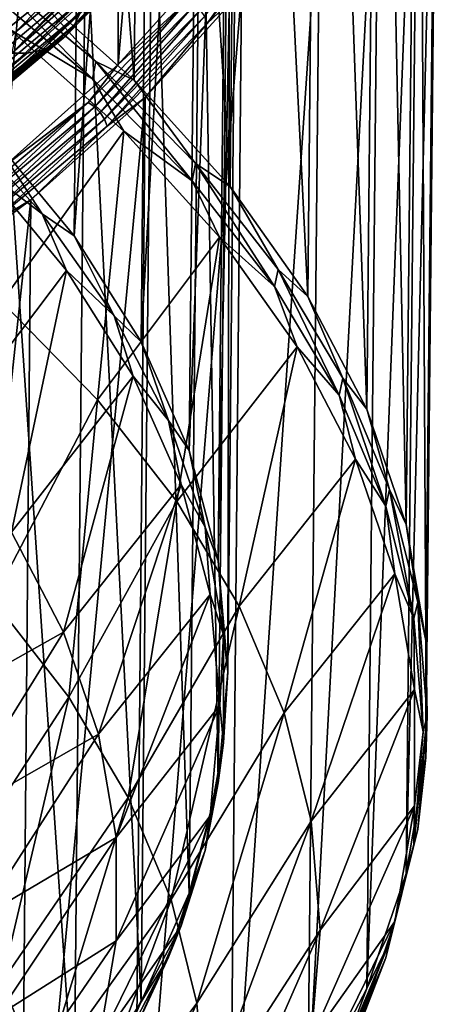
# Model space of a CAD drawing. Header units: metres. Extents: x -109 to 109, y -78 to 121.
# Tile 591 of 656: x 23.3 to 27.47, y -57.05 to -47.25. Entities that reach past the tile are written whole.
import ezdxf

# ---------------------------------------------------------------- set-up
doc = ezdxf.new("R2010")
doc.units = ezdxf.units.M
doc.layers.add('solid_508554_SW0001', color=7, linetype='CONTINUOUS')

msp = doc.modelspace()

# ---------------------------------------------------------------- linework, layer by layer
at = {"layer": 'solid_508554_SW0001'}
for points in [[(23.15844, -34.438587, 36.350616), (24.284567, -35.446377, 34.605072), (23.158434, -48.699852, 11.64938)], [(23.414797, -34.622757, 36.636864), (23.310324, -46.832047, 43.61158), (24.443541, -47.846325, 41.854797)], [(24.553099, -35.641582, 34.872204), (23.414797, -34.622757, 36.636864), (24.443541, -47.846325, 41.854797)], [(24.284567, -35.446377, 34.605072), (24.284563, -47.692062, 13.394922), (23.158434, -48.699852, 11.64938)], [(24.284567, -35.446377, 34.605072), (25.235685, -36.498295, 32.7831), (24.284563, -47.692062, 13.394922)], [(24.553099, -35.641582, 34.872204), (24.443541, -47.846325, 41.854797), (25.400642, -48.904999, 40.021122)], [(25.514496, -36.705006, 33.0303), (24.553099, -35.641582, 34.872204), (25.400642, -48.904999, 40.021122)], [(22.999722, -48.374943, 40.313377), (23.108494, -36.438923, 33.480701), (23.959721, -37.466442, 31.700979)], [(25.235685, -36.498295, 32.7831), (25.235682, -46.640148, 15.216894), (24.284563, -47.692062, 13.394922)], [(25.514496, -36.705006, 33.0303), (25.400642, -48.904999, 40.021122), (26.174732, -50.000446, 38.123753)], [(26.292059, -37.805367, 31.124424), (25.514496, -36.705006, 33.0303), (26.174732, -50.000446, 38.123753)], [(23.846941, -49.397625, 38.542038), (22.999722, -48.374943, 40.313377), (23.959721, -37.466442, 31.700979)], [(23.846941, -49.397625, 38.542038), (23.959721, -37.466442, 31.700979), (24.628601, -38.527149, 29.863783)], [(26.292059, -37.805367, 31.124424), (26.174732, -50.000446, 38.123753), (26.760237, -51.124771, 36.176361)], [(26.880186, -38.934731, 29.168304), (26.292059, -37.805367, 31.124424), (26.760237, -51.124771, 36.176361)], [(24.512671, -50.453339, 36.713486), (23.846941, -49.397625, 38.542038), (24.628601, -38.527149, 29.863783)], [(24.512671, -50.453339, 36.713486), (24.628601, -38.527149, 29.863783), (25.110041, -39.612968, 27.983089)], [(26.880186, -38.934731, 29.168304), (26.760237, -51.124771, 36.176361), (27.152929, -52.269871, 34.192993)], [(27.274643, -40.084965, 27.176039), (26.880186, -38.934731, 29.168304), (27.152929, -52.269871, 34.192993)], [(21.853373, -39.448238, 8.206542), (23.749224, -46.874672, 11.743577), (22.538538, -47.857815, 10.040728)], [(24.991844, -51.534046, 34.841648), (24.512671, -50.453339, 36.713486), (25.110041, -39.612968, 27.983089)], [(24.991844, -51.534046, 34.841648), (25.110041, -39.612968, 27.983089), (25.400379, -40.715637, 26.073214)], [(27.274643, -40.084965, 27.176039), (27.152929, -52.269871, 34.192993), (27.349985, -53.427494, 32.187927)], [(27.472584, -41.247784, 25.16198), (27.274643, -40.084965, 27.176039), (27.349985, -53.427494, 32.187927)], [(25.280813, -52.631519, 32.940769), (24.991844, -51.534046, 34.841648), (25.400379, -40.715637, 26.073214)], [(25.280813, -52.631519, 32.940769), (25.400379, -40.715637, 26.073214), (25.497404, -41.826759, 24.148691)], [(27.472584, -41.247784, 25.16198), (27.349985, -53.427494, 32.187927), (27.349985, -54.58931, 30.175604)], [(27.472584, -42.414806, 23.140638), (27.472584, -41.247784, 25.16198), (27.349985, -54.58931, 30.175604)], [(25.377382, -53.737408, 31.025311), (25.280813, -52.631519, 32.940769), (25.497404, -41.826759, 24.148691)], [(25.377382, -53.737408, 31.025311), (25.497404, -41.826759, 24.148691), (25.400379, -42.937881, 22.224169)], [(27.472584, -42.414806, 23.140638), (27.349985, -54.58931, 30.175604), (27.152929, -55.746937, 28.170538)], [(27.274643, -43.577621, 21.126579), (27.472584, -42.414806, 23.140638), (27.152929, -55.746937, 28.170538)], [(25.280813, -54.843304, 29.109848), (25.400379, -42.937881, 22.224169), (25.110041, -44.04055, 20.314293)], [(25.280813, -54.843304, 29.109848), (25.377382, -53.737408, 31.025311), (25.400379, -42.937881, 22.224169)], [(27.274643, -43.577621, 21.126579), (27.152929, -55.746937, 28.170538), (26.760235, -56.892033, 26.18717)], [(26.880186, -44.727859, 19.134314), (27.274643, -43.577621, 21.126579), (26.760235, -56.892033, 26.18717)], [(24.991844, -55.940777, 27.208967), (25.110041, -44.04055, 20.314293), (24.628601, -45.126369, 18.433599)], [(24.991844, -55.940777, 27.208967), (25.280813, -54.843304, 29.109848), (25.110041, -44.04055, 20.314293)], [(26.880186, -44.727859, 19.134314), (26.760235, -56.892033, 26.18717), (26.174732, -58.016361, 24.23978)], [(26.292059, -45.857224, 17.178194), (26.880186, -44.727859, 19.134314), (26.174732, -58.016361, 24.23978)], [(24.512671, -57.021481, 25.337132), (24.628601, -45.126369, 18.433599), (23.959721, -46.187077, 16.596401)], [(24.512671, -57.021481, 25.337132), (24.991844, -55.940777, 27.208967), (24.628601, -45.126369, 18.433599)], [(26.292059, -45.857224, 17.178194), (26.174732, -58.016361, 24.23978), (25.40064, -59.111809, 22.342409)], [(25.514496, -46.957581, 15.272318), (26.292059, -45.857224, 17.178194), (25.40064, -59.111809, 22.342409)], [(24.895449, -46.163647, 14.043082), (24.831726, -46.293983, 14.15061), (23.847441, -47.300678, 12.406968)], [(23.90864, -47.17292, 12.294965), (24.895449, -46.163647, 14.043082), (23.847441, -47.300678, 12.406968)], [(25.145311, -47.215252, 14.523674), (25.970257, -46.158176, 16.354586), (25.172506, -47.284454, 14.549851)], [(25.970257, -46.158176, 16.354586), (25.998346, -46.226231, 16.382744), (25.172506, -47.284454, 14.549851)], [(23.846941, -58.077194, 23.508581), (23.959721, -46.187077, 16.596401), (23.108494, -47.2146, 14.816682)], [(23.846941, -58.077194, 23.508581), (24.512671, -57.021481, 25.337132), (23.959721, -46.187077, 16.596401)], [(25.172506, -47.284454, 14.549851), (25.998346, -46.226231, 16.382744), (25.514496, -46.957581, 15.272318)], [(24.831726, -46.293983, 14.15061), (24.741594, -46.405342, 14.260554), (23.760883, -47.408382, 12.52324)], [(23.847441, -47.300678, 12.406968), (24.831726, -46.293983, 14.15061), (23.760883, -47.408382, 12.52324)], [(22.834772, -47.413136, 14.079861), (23.728884, -46.424133, 15.792859), (23.225332, -47.030678, 14.647583)], [(23.691063, -46.467461, 15.835422), (23.728884, -46.424133, 15.792859), (22.834772, -47.413136, 14.079861)], [(24.741594, -46.405342, 14.260554), (24.627995, -46.494087, 14.369328), (23.651787, -47.492519, 12.63999)], [(23.760883, -47.408382, 12.52324), (24.741594, -46.405342, 14.260554), (23.651787, -47.492519, 12.63999)], [(22.775448, -47.506935, 14.168555), (23.108494, -47.2146, 14.816682), (23.667236, -46.520508, 15.877104)], [(22.775448, -47.506935, 14.168555), (23.667236, -46.520508, 15.877104), (22.798376, -47.454884, 14.125154)], [(22.798376, -47.454884, 14.125154), (23.691063, -46.467461, 15.835422), (22.834772, -47.413136, 14.079861)], [(23.667236, -46.520508, 15.877104), (23.691063, -46.467461, 15.835422), (22.798376, -47.454884, 14.125154)], [(24.494633, -46.55732, 14.473384), (24.345858, -46.592983, 14.569328), (23.380833, -47.579979, 12.859803)], [(23.52371, -47.550346, 12.75341), (24.494633, -46.55732, 14.473384), (23.380833, -47.579979, 12.859803)], [(24.627995, -46.494087, 14.369328), (24.494633, -46.55732, 14.473384), (23.52371, -47.550346, 12.75341)], [(23.651787, -47.492519, 12.63999), (24.627995, -46.494087, 14.369328), (23.52371, -47.550346, 12.75341)], [(24.345858, -46.592983, 14.569328), (24.18652, -46.599915, 14.654035), (23.22781, -47.580448, 12.955697)], [(23.380833, -47.579979, 12.859803), (24.345858, -46.592983, 14.569328), (23.22781, -47.580448, 12.955697)], [(23.22781, -47.580448, 12.955697), (24.18652, -46.599915, 14.654035), (23.265968, -47.367031, 13.357895)], [(24.18652, -46.599915, 14.654035), (23.772333, -46.853786, 14.24686), (23.265968, -47.367031, 13.357895)], [(24.977839, -47.056248, 14.516696), (24.284563, -47.692062, 13.394922), (25.235682, -46.640148, 15.216894)], [(23.206274, -46.713779, 14.489357), (22.175379, -47.704967, 12.772572), (23.772333, -46.853786, 14.24686)], [(22.905525, -46.691242, 44.237209), (22.873573, -46.864429, 44.313095), (24.029518, -47.834393, 42.633072)], [(24.063084, -47.662563, 42.55484), (23.310324, -46.832047, 43.61158), (22.905525, -46.691242, 44.237209)], [(24.063084, -47.662563, 42.55484), (22.905525, -46.691242, 44.237209), (24.029518, -47.834393, 42.633072)], [(24.063084, -47.662563, 42.55484), (24.443541, -47.846325, 41.854797), (23.310324, -46.832047, 43.61158)], [(22.175379, -47.704967, 12.772572), (23.265968, -47.367031, 13.357895), (23.772333, -46.853786, 14.24686)], [(22.795845, -47.841095, 10.423804), (22.538538, -47.857815, 10.040728), (23.749224, -46.874672, 11.743577)], [(23.947863, -46.874432, 12.098121), (23.94248, -47.029278, 12.190885), (22.790722, -47.995728, 10.516944)], [(22.795845, -47.841095, 10.423804), (23.947863, -46.874432, 12.098121), (22.790722, -47.995728, 10.516944)], [(22.795845, -47.841095, 10.423804), (23.749224, -46.874672, 11.743577), (23.947863, -46.874432, 12.098121)], [(24.029518, -47.834393, 42.633072), (22.873573, -46.864429, 44.313095), (23.213421, -47.346981, 43.839981)], [(23.94248, -47.029278, 12.190885), (23.90864, -47.17292, 12.294965), (22.758509, -48.138004, 10.623391)], [(22.790722, -47.995728, 10.516944), (23.94248, -47.029278, 12.190885), (22.758509, -48.138004, 10.623391)], [(25.514496, -46.957581, 15.272318), (25.40064, -59.111809, 22.342409), (24.443541, -60.170483, 20.508732)], [(24.553099, -48.021004, 13.430415), (25.514496, -46.957581, 15.272318), (24.443541, -60.170483, 20.508732)], [(25.172506, -47.284454, 14.549851), (25.514496, -46.957581, 15.272318), (24.553099, -48.021004, 13.430415)], [(23.987762, -48.068863, 12.762794), (24.284563, -47.692062, 13.394922), (24.977839, -47.056248, 14.516696)], [(23.987762, -48.068863, 12.762794), (24.977839, -47.056248, 14.516696), (24.051779, -48.112389, 12.74792)], [(24.977839, -47.056248, 14.516696), (25.044497, -47.097069, 14.506503), (24.051779, -48.112389, 12.74792)], [(24.051779, -48.112389, 12.74792), (25.044497, -47.097069, 14.506503), (24.106653, -48.168957, 12.746288)], [(25.044497, -47.097069, 14.506503), (25.101635, -47.151321, 14.508884), (24.106653, -48.168957, 12.746288)], [(23.90864, -47.17292, 12.294965), (23.847441, -47.300678, 12.406968), (22.700254, -48.26329, 10.739673)], [(22.758509, -48.138004, 10.623391), (23.90864, -47.17292, 12.294965), (22.700254, -48.26329, 10.739673)], [(22.999723, -59.09988, 21.737242), (23.846941, -58.077194, 23.508581), (23.108494, -47.2146, 14.816682)], [(24.106653, -48.168957, 12.746288), (25.101635, -47.151321, 14.508884), (24.148596, -48.234657, 12.758012)], [(25.101635, -47.151321, 14.508884), (25.145311, -47.215252, 14.523674), (24.148596, -48.234657, 12.758012)], [(24.148596, -48.234657, 12.758012), (25.145311, -47.215252, 14.523674), (24.174715, -48.304962, 12.78228)], [(25.145311, -47.215252, 14.523674), (25.172506, -47.284454, 14.549851), (24.174715, -48.304962, 12.78228)], [(23.847441, -47.300678, 12.406968), (23.760883, -47.408382, 12.52324), (22.617861, -48.3675, 10.861997)], [(22.700254, -48.26329, 10.739673), (23.847441, -47.300678, 12.406968), (22.617861, -48.3675, 10.861997)], [(24.174715, -48.304962, 12.78228), (25.172506, -47.284454, 14.549851), (24.553099, -48.021004, 13.430415)], [(23.760883, -47.408382, 12.52324), (23.651787, -47.492519, 12.63999), (22.514013, -48.447235, 10.986374)], [(22.617861, -48.3675, 10.861997), (23.760883, -47.408382, 12.52324), (22.514013, -48.447235, 10.986374)], [(23.125708, -50.053715, 43.349609), (24.341928, -48.357044, 42.090504), (23.213421, -47.346981, 43.839981)], [(24.029518, -47.834393, 42.633072), (23.213421, -47.346981, 43.839981), (24.341928, -48.357044, 42.090504)], [(23.651787, -47.492519, 12.63999), (23.52371, -47.550346, 12.75341), (22.392097, -48.499893, 11.108748)], [(22.514013, -48.447235, 10.986374), (23.651787, -47.492519, 12.63999), (22.392097, -48.499893, 11.108748)], [(23.380833, -47.579979, 12.859803), (23.22781, -47.580448, 12.955697), (22.110432, -48.518051, 11.331723)], [(22.256092, -48.523758, 11.22513), (23.380833, -47.579979, 12.859803), (22.110432, -48.518051, 11.331723)], [(23.52371, -47.550346, 12.75341), (23.380833, -47.579979, 12.859803), (22.256092, -48.523758, 11.22513)], [(22.392097, -48.499893, 11.108748), (23.52371, -47.550346, 12.75341), (22.256092, -48.523758, 11.22513)], [(23.987762, -48.068863, 12.762794), (23.158434, -48.699852, 11.64938), (24.284563, -47.692062, 13.394922)], [(24.063084, -47.662563, 42.55484), (24.029518, -47.834393, 42.633072), (25.021318, -48.848774, 40.876114)], [(25.056269, -48.678356, 40.795429), (24.443541, -47.846325, 41.854797), (24.063084, -47.662563, 42.55484)], [(25.056269, -48.678356, 40.795429), (24.063084, -47.662563, 42.55484), (25.021318, -48.848774, 40.876114)], [(25.021318, -48.848774, 40.876114), (24.029518, -47.834393, 42.633072), (24.341928, -48.357044, 42.090504)], [(25.056269, -48.678356, 40.795429), (25.400642, -48.904999, 40.021122), (24.443541, -47.846325, 41.854797)], [(24.553099, -48.021004, 13.430415), (24.443541, -60.170483, 20.508732), (23.310324, -61.184761, 18.751951)], [(23.414797, -49.039833, 11.665755), (24.553099, -48.021004, 13.430415), (23.310324, -61.184761, 18.751951)], [(24.174715, -48.304962, 12.78228), (24.553099, -48.021004, 13.430415), (23.414797, -49.039833, 11.665755)], [(22.833826, -49.03714, 11.085688), (23.158434, -48.699852, 11.64938), (23.987762, -48.068863, 12.762794)], [(22.833826, -49.03714, 11.085688), (23.987762, -48.068863, 12.762794), (22.894762, -49.083252, 11.066339)], [(23.987762, -48.068863, 12.762794), (24.051779, -48.112389, 12.74792), (22.894762, -49.083252, 11.066339)], [(22.894762, -49.083252, 11.066339), (24.051779, -48.112389, 12.74792), (22.946997, -49.142033, 11.06087)], [(24.051779, -48.112389, 12.74792), (24.106653, -48.168957, 12.746288), (22.946997, -49.142033, 11.06087)], [(22.641304, -48.199112, 41.009258), (23.527842, -49.179733, 39.310776), (22.927164, -48.723911, 40.475788)], [(22.641304, -48.199112, 41.009258), (22.999722, -48.374943, 40.313377), (23.527842, -49.179733, 39.310776)], [(22.946997, -49.142033, 11.06087), (24.106653, -48.168957, 12.746288), (22.986923, -49.209427, 11.069661)], [(24.106653, -48.168957, 12.746288), (24.148596, -48.234657, 12.758012), (22.986923, -49.209427, 11.069661)], [(22.986923, -49.209427, 11.069661), (24.148596, -48.234657, 12.758012), (23.011786, -49.280785, 11.092103)], [(24.148596, -48.234657, 12.758012), (24.174715, -48.304962, 12.78228), (23.011786, -49.280785, 11.092103)], [(23.011786, -49.280785, 11.092103), (24.174715, -48.304962, 12.78228), (23.414797, -49.039833, 11.665755)], [(23.527842, -49.179733, 39.310776), (22.999722, -48.374943, 40.313377), (23.846941, -49.397625, 38.542038)], [(23.125708, -50.053715, 43.349609), (24.080202, -51.029938, 41.658737), (24.341928, -48.357044, 42.090504)], [(24.080202, -51.029938, 41.658737), (25.29505, -49.411316, 40.26445), (24.341928, -48.357044, 42.090504)], [(25.021318, -48.848774, 40.876114), (24.341928, -48.357044, 42.090504), (25.29505, -49.411316, 40.26445)], [(25.056269, -48.678356, 40.795429), (25.021318, -48.848774, 40.876114), (25.842196, -49.900639, 39.05423)], [(25.878294, -49.731693, 38.971001), (25.400642, -48.904999, 40.021122), (25.056269, -48.678356, 40.795429)], [(25.878294, -49.731693, 38.971001), (25.056269, -48.678356, 40.795429), (25.842196, -49.900639, 39.05423)], [(22.535368, -51.374073, 40.117176), (22.927164, -48.723911, 40.475788), (23.771709, -49.743366, 38.710033)], [(23.527842, -49.179733, 39.310776), (23.771709, -49.743366, 38.710033), (22.927164, -48.723911, 40.475788)], [(25.842196, -49.900639, 39.05423), (25.021318, -48.848774, 40.876114), (25.29505, -49.411316, 40.26445)], [(25.878294, -49.731693, 38.971001), (26.174732, -50.000446, 38.123753), (25.400642, -48.904999, 40.021122)], [(23.414797, -49.039833, 11.665755), (23.310324, -61.184761, 18.751951), (22.009151, -62.147335, 17.084723)], [(22.10779, -50.006721, 9.991055), (23.414797, -49.039833, 11.665755), (22.009151, -62.147335, 17.084723)], [(23.011786, -49.280785, 11.092103), (23.414797, -49.039833, 11.665755), (22.10779, -50.006721, 9.991055)], [(23.527842, -49.179733, 39.310776), (24.24486, -50.194412, 37.553299), (23.771709, -49.743366, 38.710033)], [(23.527842, -49.179733, 39.310776), (23.846941, -49.397625, 38.542038), (24.24486, -50.194412, 37.553299)], [(24.24486, -50.194412, 37.553299), (23.846941, -49.397625, 38.542038), (24.512671, -50.453339, 36.713486)], [(24.080202, -51.029938, 41.658737), (24.870205, -52.04224, 39.90538), (25.29505, -49.411316, 40.26445)], [(24.870205, -52.04224, 39.90538), (26.065924, -50.502209, 38.374966), (25.29505, -49.411316, 40.26445)], [(25.842196, -49.900639, 39.05423), (25.29505, -49.411316, 40.26445), (26.065924, -50.502209, 38.374966)], [(23.222141, -52.345951, 38.433834), (22.535368, -51.374073, 40.117176), (23.771709, -49.743366, 38.710033)], [(23.222141, -52.345951, 38.433834), (23.771709, -49.743366, 38.710033), (24.435339, -50.795753, 36.887253)], [(24.24486, -50.194412, 37.553299), (24.435339, -50.795753, 36.887253), (23.771709, -49.743366, 38.710033)], [(25.878294, -49.731693, 38.971001), (25.842196, -49.900639, 39.05423), (26.486546, -50.982803, 37.179863)], [(26.523544, -50.815369, 37.094013), (26.174732, -50.000446, 38.123753), (25.878294, -49.731693, 38.971001)], [(26.523544, -50.815369, 37.094013), (25.878294, -49.731693, 38.971001), (26.486546, -50.982803, 37.179863)], [(26.486546, -50.982803, 37.179863), (25.842196, -49.900639, 39.05423), (26.065924, -50.502209, 38.374966)], [(23.036777, -53.022682, 42.280754), (24.080202, -51.029938, 41.658737), (23.125708, -50.053715, 43.349609)], [(26.523544, -50.815369, 37.094013), (26.760237, -51.124771, 36.176361), (26.174732, -50.000446, 38.123753)], [(24.24486, -50.194412, 37.553299), (24.787193, -51.23584, 35.749493), (24.435339, -50.795753, 36.887253)], [(24.24486, -50.194412, 37.553299), (24.512671, -50.453339, 36.713486), (24.787193, -51.23584, 35.749493)], [(24.787193, -51.23584, 35.749493), (24.512671, -50.453339, 36.713486), (24.991844, -51.534046, 34.841648)], [(24.870205, -52.04224, 39.90538), (25.49032, -53.083706, 38.101513), (26.065924, -50.502209, 38.374966)], [(25.49032, -53.083706, 38.101513), (26.648993, -51.621861, 36.435673), (26.065924, -50.502209, 38.374966)], [(26.486546, -50.982803, 37.179863), (26.065924, -50.502209, 38.374966), (26.648993, -51.621861, 36.435673)], [(23.741596, -53.343449, 36.706116), (23.222141, -52.345951, 38.433834), (24.435339, -50.795753, 36.887253)], [(23.741596, -53.343449, 36.706116), (24.435339, -50.795753, 36.887253), (24.913, -51.873047, 35.02132)], [(24.787193, -51.23584, 35.749493), (24.913, -51.873047, 35.02132), (24.435339, -50.795753, 36.887253)], [(26.523544, -50.815369, 37.094013), (26.486546, -50.982803, 37.179863), (26.949965, -52.087879, 35.265816)], [(26.987612, -51.921989, 35.177296), (26.760237, -51.124771, 36.176361), (26.523544, -50.815369, 37.094013)], [(26.987612, -51.921989, 35.177296), (26.523544, -50.815369, 37.094013), (26.949965, -52.087879, 35.265816)], [(23.036777, -53.022682, 42.280754), (23.792549, -53.991119, 40.603371), (24.080202, -51.029938, 41.658737)], [(23.792549, -53.991119, 40.603371), (24.870205, -52.04224, 39.90538), (24.080202, -51.029938, 41.658737)], [(26.949965, -52.087879, 35.265816), (26.486546, -50.982803, 37.179863), (26.648993, -51.621861, 36.435673)], [(26.987612, -51.921989, 35.177296), (27.152929, -52.269871, 34.192993), (26.760237, -51.124771, 36.176361)], [(24.787193, -51.23584, 35.749493), (25.150934, -52.296513, 33.912354), (24.913, -51.873047, 35.02132)], [(24.787193, -51.23584, 35.749493), (24.991844, -51.534046, 34.841648), (25.150934, -52.296513, 33.912354)], [(25.150934, -52.296513, 33.912354), (24.991844, -51.534046, 34.841648), (25.280813, -52.631519, 32.940769)], [(25.49032, -53.083706, 38.101513), (25.93631, -54.147217, 36.259457), (26.648993, -51.621861, 36.435673)], [(25.93631, -54.147217, 36.259457), (27.040052, -52.762199, 34.460548), (26.648993, -51.621861, 36.435673)], [(26.949965, -52.087879, 35.265816), (26.648993, -51.621861, 36.435673), (27.040052, -52.762199, 34.460548)], [(24.089994, -54.359379, 34.946476), (23.741596, -53.343449, 36.706116), (24.913, -51.873047, 35.02132)], [(24.089994, -54.359379, 34.946476), (24.913, -51.873047, 35.02132), (25.201059, -52.96706, 33.126438)], [(25.150934, -52.296513, 33.912354), (25.201059, -52.96706, 33.126438), (24.913, -51.873047, 35.02132)], [(26.987612, -51.921989, 35.177296), (26.949965, -52.087879, 35.265816), (27.22929, -53.208313, 33.325165)], [(27.267324, -53.043991, 33.233932), (27.152929, -52.269871, 34.192993), (26.987612, -51.921989, 35.177296)], [(27.267324, -53.043991, 33.233932), (26.987612, -51.921989, 35.177296), (27.22929, -53.208313, 33.325165)], [(23.792549, -53.991119, 40.603371), (24.385792, -54.987453, 38.877666), (24.870205, -52.04224, 39.90538)], [(24.385792, -54.987453, 38.877666), (25.49032, -53.083706, 38.101513), (24.870205, -52.04224, 39.90538)], [(27.22929, -53.208313, 33.325165), (26.949965, -52.087879, 35.265816), (27.040052, -52.762199, 34.460548)], [(25.150934, -52.296513, 33.912354), (25.333462, -53.36879, 32.055119), (25.201059, -52.96706, 33.126438)], [(25.150934, -52.296513, 33.912354), (25.280813, -52.631519, 32.940769), (25.333462, -53.36879, 32.055119)], [(27.267324, -53.043991, 33.233932), (27.349985, -53.427494, 32.187927), (27.152929, -52.269871, 34.192993)], [(23.741596, -53.343449, 36.706116), (22.085779, -54.272785, 39.144447), (23.222141, -52.345951, 38.433834)], [(25.333462, -53.36879, 32.055119), (25.280813, -52.631519, 32.940769), (25.377382, -53.737408, 31.025311)], [(25.93631, -54.147217, 36.259457), (26.205128, -55.22551, 34.3918), (27.040052, -52.762199, 34.460548)], [(26.205128, -55.22551, 34.3918), (27.23629, -53.915012, 32.463818), (27.040052, -52.762199, 34.460548)], [(27.22929, -53.208313, 33.325165), (27.040052, -52.762199, 34.460548), (27.23629, -53.915012, 32.463818)], [(22.565981, -55.882034, 41.20887), (23.792549, -53.991119, 40.603371), (23.036777, -53.022682, 42.280754)], [(24.264824, -55.386425, 33.167583), (24.089994, -54.359379, 34.946476), (25.201059, -52.96706, 33.126438)], [(24.264824, -55.386425, 33.167583), (25.201059, -52.96706, 33.126438), (25.297323, -54.069462, 31.21702)], [(25.333462, -53.36879, 32.055119), (25.297323, -54.069462, 31.21702), (25.201059, -52.96706, 33.126438)], [(24.385792, -54.987453, 38.877666), (24.812456, -56.004879, 37.115433), (25.49032, -53.083706, 38.101513)], [(24.812456, -56.004879, 37.115433), (25.93631, -54.147217, 36.259457), (25.49032, -53.083706, 38.101513)], [(27.267324, -53.043991, 33.233932), (27.22929, -53.208313, 33.325165), (27.322611, -54.336456, 31.371168)], [(27.360777, -54.173706, 31.277205), (27.349985, -53.427494, 32.187927), (27.267324, -53.043991, 33.233932)], [(27.360777, -54.173706, 31.277205), (27.267324, -53.043991, 33.233932), (27.322611, -54.336456, 31.371168)], [(27.322611, -54.336456, 31.371168), (27.22929, -53.208313, 33.325165), (27.23629, -53.915012, 32.463818)], [(23.741596, -53.343449, 36.706116), (22.579817, -55.22147, 37.501274), (22.085779, -54.272785, 39.144447)], [(24.089994, -54.359379, 34.946476), (22.579817, -55.22147, 37.501274), (23.741596, -53.343449, 36.706116)], [(25.333462, -53.36879, 32.055119), (25.333462, -54.444939, 30.191168), (25.297323, -54.069462, 31.21702)], [(25.333462, -53.36879, 32.055119), (25.377382, -53.737408, 31.025311), (25.333462, -54.444939, 30.191168)], [(27.360777, -54.173706, 31.277205), (27.349985, -54.58931, 30.175604), (27.349985, -53.427494, 32.187927)], [(25.333462, -54.444939, 30.191168), (25.377382, -53.737408, 31.025311), (25.280813, -54.843304, 29.109848)], [(22.565981, -55.882034, 41.20887), (23.128641, -56.827003, 39.572128), (23.792549, -53.991119, 40.603371)], [(23.128641, -56.827003, 39.572128), (24.385792, -54.987453, 38.877666), (23.792549, -53.991119, 40.603371)], [(26.205128, -55.22551, 34.3918), (26.294937, -56.311218, 32.511295), (27.23629, -53.915012, 32.463818)], [(26.294937, -56.311218, 32.511295), (27.23629, -55.071999, 30.459862), (27.23629, -53.915012, 32.463818)], [(27.322611, -54.336456, 31.371168), (27.23629, -53.915012, 32.463818), (27.23629, -55.071999, 30.459862)], [(24.264824, -56.417179, 31.382259), (25.297323, -54.069462, 31.21702), (25.201059, -55.171864, 29.3076)], [(24.264824, -56.417179, 31.382259), (24.264824, -55.386425, 33.167583), (25.297323, -54.069462, 31.21702)], [(25.333462, -54.444939, 30.191168), (25.201059, -55.171864, 29.3076), (25.297323, -54.069462, 31.21702)], [(24.812456, -56.004879, 37.115433), (25.069626, -57.036449, 35.328701), (25.93631, -54.147217, 36.259457)], [(25.069626, -57.036449, 35.328701), (26.205128, -55.22551, 34.3918), (25.93631, -54.147217, 36.259457)], [(27.360777, -54.173706, 31.277205), (27.322611, -54.336456, 31.371168), (27.22929, -55.4646, 29.41717)], [(27.267324, -55.303425, 29.320477), (27.360777, -54.173706, 31.277205), (27.22929, -55.4646, 29.41717)], [(27.267324, -55.303425, 29.320477), (27.349985, -54.58931, 30.175604), (27.360777, -54.173706, 31.277205)], [(24.089994, -54.359379, 34.946476), (22.911165, -56.187687, 35.82774), (22.579817, -55.22147, 37.501274)], [(24.264824, -55.386425, 33.167583), (22.911165, -56.187687, 35.82774), (24.089994, -54.359379, 34.946476)], [(27.22929, -55.4646, 29.41717), (27.322611, -54.336456, 31.371168), (27.23629, -55.071999, 30.459862)], [(25.333462, -54.444939, 30.191168), (25.150934, -55.517216, 28.333931), (25.201059, -55.171864, 29.3076)], [(25.333462, -54.444939, 30.191168), (25.280813, -54.843304, 29.109848), (25.150934, -55.517216, 28.333931)], [(27.267324, -55.303425, 29.320477), (27.152929, -55.746937, 28.170538), (27.349985, -54.58931, 30.175604)], [(25.150934, -55.517216, 28.333931), (25.280813, -54.843304, 29.109848), (24.991844, -55.940777, 27.208967)], [(23.128641, -56.827003, 39.572128), (23.53331, -57.791981, 37.900742), (24.385792, -54.987453, 38.877666)], [(23.53331, -57.791981, 37.900742), (24.812456, -56.004879, 37.115433), (24.385792, -54.987453, 38.877666)], [(26.205128, -57.396927, 30.630793), (27.040052, -56.224812, 28.463129), (27.23629, -55.071999, 30.459862)], [(26.294937, -56.311218, 32.511295), (26.205128, -57.396927, 30.630793), (27.23629, -55.071999, 30.459862)], [(27.22929, -55.4646, 29.41717), (27.23629, -55.071999, 30.459862), (27.040052, -56.224812, 28.463129)], [(24.089994, -57.444225, 29.603367), (25.201059, -55.171864, 29.3076), (24.913, -56.265877, 27.412716)], [(24.089994, -57.444225, 29.603367), (24.264824, -56.417179, 31.382259), (25.201059, -55.171864, 29.3076)], [(25.150934, -55.517216, 28.333931), (24.913, -56.265877, 27.412716), (25.201059, -55.171864, 29.3076)], [(25.069626, -57.036449, 35.328701), (25.155546, -58.075115, 33.529682), (26.205128, -55.22551, 34.3918)], [(25.155546, -58.075115, 33.529682), (26.294937, -56.311218, 32.511295), (26.205128, -55.22551, 34.3918)], [(27.267324, -55.303425, 29.320477), (27.22929, -55.4646, 29.41717), (26.949965, -56.585033, 27.476519)], [(26.987612, -56.425426, 27.377115), (27.267324, -55.303425, 29.320477), (26.949965, -56.585033, 27.476519)], [(26.987612, -56.425426, 27.377115), (27.152929, -55.746937, 28.170538), (27.267324, -55.303425, 29.320477)], [(24.264824, -55.386425, 33.167583), (23.077438, -57.164471, 34.135895), (22.911165, -56.187687, 35.82774)], [(24.264824, -56.417179, 31.382259), (23.077438, -57.164471, 34.135895), (24.264824, -55.386425, 33.167583)], [(26.949965, -56.585033, 27.476519), (27.22929, -55.4646, 29.41717), (27.040052, -56.224812, 28.463129)], [(25.150934, -55.517216, 28.333931), (24.787193, -56.577888, 26.496792), (24.913, -56.265877, 27.412716)], [(25.150934, -55.517216, 28.333931), (24.991844, -55.940777, 27.208967), (24.787193, -56.577888, 26.496792)], [(26.987612, -56.425426, 27.377115), (26.760235, -56.892033, 26.18717), (27.152929, -55.746937, 28.170538)], [(24.787193, -56.577888, 26.496792), (24.991844, -55.940777, 27.208967), (24.512671, -57.021481, 25.337132)], [(23.53331, -57.791981, 37.900742), (23.777222, -58.77037, 36.206123), (24.812456, -56.004879, 37.115433)], [(23.777222, -58.77037, 36.206123), (25.069626, -57.036449, 35.328701), (24.812456, -56.004879, 37.115433)], [(25.93631, -58.47522, 28.763134), (26.648993, -57.36515, 26.488007), (27.040052, -56.224812, 28.463129)], [(26.205128, -57.396927, 30.630793), (25.93631, -58.47522, 28.763134), (27.040052, -56.224812, 28.463129)], [(26.949965, -56.585033, 27.476519), (27.040052, -56.224812, 28.463129), (26.648993, -57.36515, 26.488007)], [(23.741596, -58.460155, 27.843723), (24.913, -56.265877, 27.412716), (24.435339, -57.343174, 25.546787)], [(23.741596, -58.460155, 27.843723), (24.089994, -57.444225, 29.603367), (24.913, -56.265877, 27.412716)], [(24.787193, -56.577888, 26.496792), (24.435339, -57.343174, 25.546787), (24.913, -56.265877, 27.412716)], [(25.069626, -59.113777, 31.730663), (26.205128, -57.396927, 30.630793), (26.294937, -56.311218, 32.511295)], [(25.155546, -58.075115, 33.529682), (25.069626, -59.113777, 31.730663), (26.294937, -56.311218, 32.511295)], [(24.264824, -56.417179, 31.382259), (23.077438, -58.144791, 32.437935), (23.077438, -57.164471, 34.135895)], [(24.089994, -57.444225, 29.603367), (23.077438, -58.144791, 32.437935), (24.264824, -56.417179, 31.382259)], [(26.987612, -56.425426, 27.377115), (26.949965, -56.585033, 27.476519), (26.486546, -57.690109, 25.562471)], [(26.523544, -57.532043, 25.460394), (26.987612, -56.425426, 27.377115), (26.486546, -57.690109, 25.562471)], [(26.523544, -57.532043, 25.460394), (26.760235, -56.892033, 26.18717), (26.987612, -56.425426, 27.377115)], [(24.787193, -56.577888, 26.496792), (24.24486, -57.619316, 24.692987), (24.435339, -57.343174, 25.546787)], [(24.787193, -56.577888, 26.496792), (24.512671, -57.021481, 25.337132), (24.24486, -57.619316, 24.692987)], [(26.486546, -57.690109, 25.562471), (26.949965, -56.585033, 27.476519), (26.648993, -57.36515, 26.488007)], [(22.106874, -59.49733, 38.610474), (23.53331, -57.791981, 37.900742), (23.128641, -56.827003, 39.572128)], [(26.523544, -57.532043, 25.460394), (26.174732, -58.016361, 24.23978), (26.760235, -56.892033, 26.18717)], [(23.777222, -58.77037, 36.206123), (23.858711, -59.755489, 34.499847), (25.069626, -57.036449, 35.328701)], [(24.24486, -57.619316, 24.692987), (24.512671, -57.021481, 25.337132), (23.846941, -58.077194, 23.508581)], [(23.858711, -59.755489, 34.499847), (25.155546, -58.075115, 33.529682), (25.069626, -57.036449, 35.328701)]]:
    msp.add_3dface(points, dxfattribs=at)

doc.saveas('drawing.dxf')
